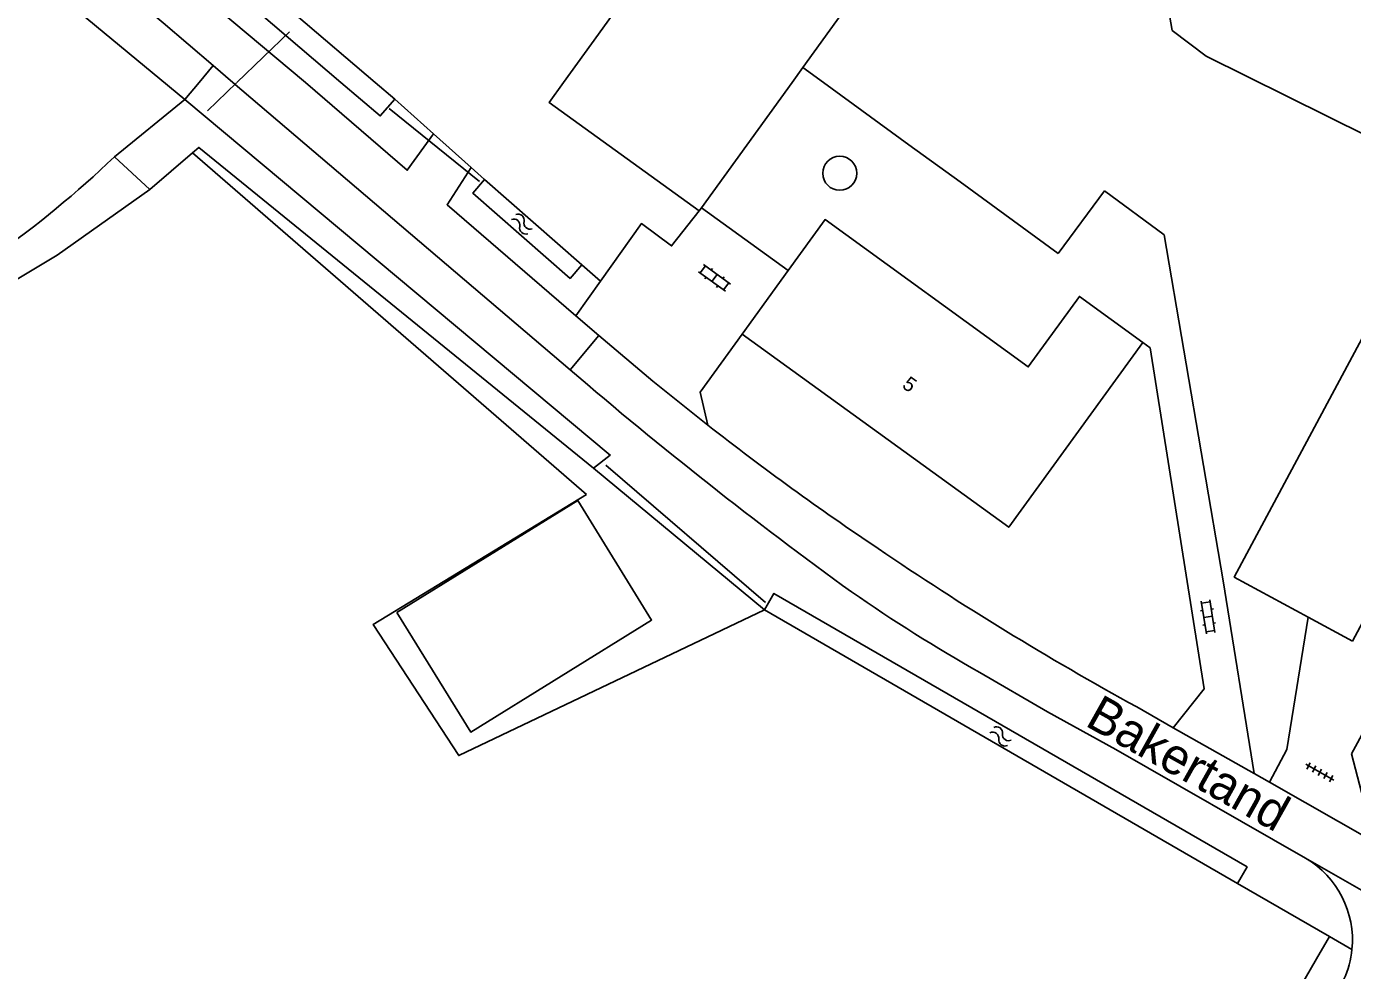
# Model space of a CAD drawing. Extents: x 132994 to 136000, y 393499 to 395512.
# Drawn here: x 133385.4 to 133477.3, y 393938.5 to 394003.9 of the extents above; entities that cross this region are included whole.
import ezdxf

# ---------------------------------------------------------------- set-up
doc = ezdxf.new("R2010")
doc.units = 0
for name, color, linetype in [('gg-afsc-erfafscheiding', 7, 'Continuous'), ('gg-anno-huisnummerreeks BGT', 7, 'Continuous'), ('gg-anno-openbare ruimte label', 7, 'Continuous'), ('gg-bbg-bijgebouw', 7, 'Continuous'), ('gg-bbg-hoofdgebouw', 7, 'Continuous'), ('gg-bbg-open loods', 7, 'Continuous'), ('gg-bbg-overig bouwwerk', 7, 'Continuous'), ('gg-knt-bronhoudergrens', 7, 'Continuous'), ('gg-knt-onverhard', 7, 'Continuous'), ('gg-knt-verharding', 7, 'Continuous'), ('gg-kntw-bovenkant insteek waterloop', 7, 'Continuous'), ('gg-kwrk-duiker nz buis', 7, 'Continuous'), ('gt-grn-groengrens', 7, 'Continuous'), ('gt-grn-vlakafsluiter', 7, 'Continuous'), ('gt-grn-weggrens', 7, 'Continuous'), ('gt-symb-klinker verharding', 7, 'Continuous'), ('gt-symb-tegel verharding', 7, 'Continuous'), ('gt-symb-watersymbool', 7, 'Continuous'), ('gx-grn-maaiveld', 7, 'Continuous')]:
    doc.layers.add(name, color=color, linetype=linetype)

# ---------------------------------------------------------------- blocks, each defined once
blk = doc.blocks.new('gt0-KL1')
at = {"layer": 'gt-symb-klinker verharding'}
for p, q in [((-1.15, 0.3), (1.15, 0.3)), ((-1, -0.3), (-1, 0.3)), ((-0.5, 0.3), (-0.5, 0.45)), ((0, -0.3), (0, 0.3)), ((0.5, 0.3), (0.5, 0.45)), ((1, -0.3), (1, 0.3)), ((-1.15, -0.3), (1.15, -0.3)), ((-0.5, -0.45), (-0.5, -0.3)), ((0.5, -0.45), (0.5, -0.3))]:
    blk.add_line(p, q, dxfattribs=at)
blk = doc.blocks.new('gt0-WA')
at = {"layer": 'gt-symb-watersymbool'}
for centre, start, end in [((-0.323, 0.022), 28.07249, 151.92751), ((0.427, 0.422), 208.07248, 331.92751), ((-0.323, -0.428), 28.07249, 151.92751), ((0.427, -0.028), 208.07248, 331.92751)]:
    blk.add_arc(centre, 0.425, start, end, dxfattribs=at)
blk = doc.blocks.new('gt0-TEG1')
at = {"layer": 'gt-symb-tegel verharding'}
for p, q in [((-1.125, 0), (1.125, 0)), ((-0.9, -0.25), (-0.9, 0.25)), ((-0.45, -0.25), (-0.45, 0.25)), ((0, -0.25), (0, 0.25)), ((0.45, -0.25), (0.45, 0.25)), ((0.9, -0.25), (0.9, 0.25))]:
    blk.add_line(p, q, dxfattribs=at)

msp = doc.modelspace()

# ---------------------------------------------------------------- linework, layer by layer
at = {"layer": 'gg-afsc-erfafscheiding'}
msp.add_line((133432.158, 393991.313), (133438.169, 393986.973), dxfattribs=at)
at = {"layer": 'gg-bbg-bijgebouw'}
for p, q in [((133432.012, 393991.11), (133432.158, 393991.313)), ((133474.192, 393962.96), (133477.261, 393961.3))]:
    msp.add_line(p, q, dxfattribs=at)
for points in [[(133439.191, 394001.044), (133456.2, 394024.596), (133445.8, 394032.107), (133424.541, 394002.671), (133422.609, 394000), (133421.611, 393998.62), (133432.012, 393991.11)], [(133439.191, 394001.044), (133438.437, 394000), (133432.158, 393991.313)], [(133477.261, 393961.3), (133483.035, 393972.074), (133484.568, 393971.258), (133488.366, 393978.39), (133478.613, 393983.583), (133469.072, 393965.73), (133474.192, 393962.96)]]:
    msp.add_lwpolyline(points, dxfattribs=at)
at = {"layer": 'gg-bbg-hoofdgebouw'}
for p, q in [((133434.971, 393982.56), (133438.169, 393986.973)), ((133462.735, 393981.981), (133456.382, 393973.23))]:
    msp.add_line(p, q, dxfattribs=at)
for points in [[(133462.735, 393981.981), (133458.343, 393985.169), (133454.797, 393980.284), (133440.724, 393990.5), (133438.169, 393986.973)], [(133434.971, 393982.56), (133453.452, 393969.18), (133456.382, 393973.23)]]:
    msp.add_lwpolyline(points, dxfattribs=at)
at = {"layer": 'gg-bbg-open loods'}
msp.add_lwpolyline([(133411.054, 393963.264), (133416.177, 393954.992), (133428.71, 393962.754), (133423.587, 393971.026), (133411.054, 393963.264)], dxfattribs=at)
at = {"layer": 'gg-bbg-overig bouwwerk'}
for start, end in [(0, 180), (180, 0)]:
    msp.add_arc((133441.741, 393993.706), 1.178, start, end, dxfattribs=at)
at = {"layer": 'gg-knt-bronhoudergrens'}
msp.add_line((133424.207, 393971.441), (133396.912, 393995.123), dxfattribs=at)
at = {"layer": 'gg-knt-onverhard'}
for p, q in [((133404.726, 394000), (133372.779, 394026.8)), ((133398.332, 394001.165), (133399.699, 394000)), ((133423.075, 393980.077), (133399.699, 394000))]:
    msp.add_line(p, q, dxfattribs=at)
msp.add_lwpolyline([(133371.034, 394023.903), (133394.863, 394004.122), (133398.332, 394001.165)], dxfattribs=at)
at = {"layer": 'gg-knt-verharding'}
for p, q in [((133440.622, 394000), (133439.191, 394001.044)), ((133446.537, 393995.683), (133440.622, 394000)), ((133446.537, 393995.683), (133450.071, 393993.104)), ((133450.071, 393993.104), (133456.869, 393988.143)), ((133456.869, 393988.143), (133460.088, 393992.491)), ((133423.463, 393983.831), (133425.168, 393986.23)), ((133423.463, 393983.831), (133425.05, 393982.462)), ((133423.075, 393980.077), (133425.05, 393982.462)), ((133464.844, 393955.294), (133462.312, 393956.73)), ((133464.844, 393955.294), (133470.439, 393952.121)), ((133470.439, 393952.121), (133471.506, 393951.516)), ((133471.506, 393951.516), (133478.77, 393947.397))]:
    msp.add_line(p, q, dxfattribs=at)
for points in [[(133470.439, 393952.121), (133468.298, 393965.469), (133464.203, 393989.438), (133460.088, 393992.491)], [(133425.168, 393986.23), (133428.006, 393990.224), (133430.091, 393988.669), (133432.012, 393991.11)], [(133425.05, 393982.462), (133428.787, 393979.313), (133432.6, 393976.257)], [(133432.6, 393976.257), (133432.061, 393978.542), (133434.971, 393982.56)], [(133464.844, 393955.294), (133466.993, 393957.988), (133463.253, 393981.605), (133462.735, 393981.981)], [(133474.192, 393962.96), (133472.722, 393953.783), (133471.506, 393951.516)], [(133451.441, 393959.12), (133456.126, 393956.397), (133460.872, 393953.78), (133474.012, 393946.259)]]:
    msp.add_lwpolyline(points, dxfattribs=at)
for centre, radius, start, end in [((133620.764, 394210.552), 303.644, 229.37885, 234.06428), ((133555.774, 394133.776), 199.96, 231.97584, 236.15266), ((133569.807, 394152.292), 223.158, 235.8081, 241.20347), ((133508.049, 394059.067), 114.865, 235.24112, 240.47359)]:
    msp.add_arc(centre, radius, start, end, dxfattribs=at)
at = {"layer": 'gg-kntw-bovenkant insteek waterloop'}
for p, q in [((133404.09, 394004.665), (133409.556, 394000)), ((133409.556, 394000), (133410.911, 393998.844)), ((133391.495, 393994.849), (133396.381, 393998.814)), ((133396.912, 393995.123), (133393.95, 393992.578)), ((133417.136, 393993.266), (133423.88, 393987.358)), ((133469.302, 393944.51), (133436.528, 393963.46))]:
    msp.add_line(p, q, dxfattribs=at)
for points in [[(133407.189, 394000), (133374.968, 394027.497), (133375.966, 394028.666)], [(133410.911, 393998.844), (133409.913, 393997.675), (133407.189, 394000)], [(133396.381, 393998.814), (133425.84, 393974.181), (133424.672, 393973.27)], [(133424.672, 393973.27), (133397.351, 393995.5), (133396.912, 393995.123)], [(133393.95, 393992.578), (133387.52, 393988.04), (133377.272, 393981.895), (133347.107, 393964.821), (133314.233, 393946.631), (133294.762, 393935.857), (133283.645, 393929.706)], [(133423.88, 393987.358), (133423.058, 393986.42), (133416.315, 393992.329), (133417.136, 393993.266)], [(133436.528, 393963.46), (133437.183, 393964.594), (133469.958, 393945.645), (133469.302, 393944.51)]]:
    msp.add_lwpolyline(points, dxfattribs=at)
msp.add_arc((133342.428, 394045.971), 70.859, 296.37678, 313.82476, dxfattribs=at)
at = {"layer": 'gg-kwrk-duiker nz buis'}
for p, q in [((133403.618, 394003.516), (133399.985, 394000)), ((133399.951, 393999.966), (133397.947, 393998.027)), ((133416.776, 393993.125), (133410.519, 393998.204)), ((133425.536, 393973.491), (133436.586, 393963.957))]:
    msp.add_line(p, q, dxfattribs=at)
at = {"layer": 'gt-grn-groengrens'}
for p, q in [((133393.95, 393992.578), (133391.495, 393994.849)), ((133423.88, 393987.358), (133425.168, 393986.23)), ((133475.659, 393940.834), (133469.302, 393944.51))]:
    msp.add_line(p, q, dxfattribs=at)
msp.add_lwpolyline([(133371.034, 394023.903), (133368.795, 394021.602), (133396.381, 393998.814)], dxfattribs=at)
at = {"layer": 'gt-grn-vlakafsluiter'}
for p, q in [((133397.366, 394000), (133398.332, 394001.165)), ((133396.381, 393998.814), (133397.366, 394000)), ((133424.672, 393973.27), (133436.528, 393963.46))]:
    msp.add_line(p, q, dxfattribs=at)
at = {"layer": 'gt-grn-weggrens'}
msp.add_line((133490.972, 393936.52), (133474.012, 393946.259), dxfattribs=at)
at = {"layer": 'gx-grn-maaiveld'}
for p, q in [((133413.599, 393996.436), (133410.911, 393998.844)), ((133416.2, 393994.105), (133413.599, 393996.436)), ((133417.136, 393993.266), (133416.2, 393994.105)), ((133474.769, 393939.288), (133475.659, 393940.834)), ((133477.223, 393939.93), (133475.659, 393940.834))]:
    msp.add_line(p, q, dxfattribs=at)
for points in [[(133431.863, 394118.012), (133430.946, 394118.325), (133428.633, 394118.734), (133427.176, 394121.349), (133432.091, 394124.53), (133447.156, 394082.632), (133454.473, 394061.125), (133457.266, 394047.736), (133461.578, 394022.026), (133464.761, 394003.605), (133467.127, 394001.819), (133483.928, 393993.484), (133489.484, 393991.632), (133494.245, 393990.585), (133500.703, 393990.199), (133507.894, 393990.519), (133541.21, 393993.617), (133537.395, 393955.594), (133530.886, 393921.566)], [(133404.726, 394000), (133411.777, 393993.916), (133413.599, 393996.436)], [(133416.2, 393994.105), (133414.542, 393991.529), (133423.463, 393983.831)], [(133436.528, 393963.46), (133415.346, 393953.365), (133409.413, 393962.442), (133424.207, 393971.441)], [(133479.172, 393957.14), (133477.19, 393953.493), (133478.155, 393949.77)], [(133408.217, 393895.164), (133433.048, 393906.79), (133452.279, 393917.593), (133464.11, 393927.498), (133472.255, 393934.923), (133474.769, 393939.288)]]:
    msp.add_lwpolyline(points, dxfattribs=at)
for centre, radius, start, end in [((133470.665, 393940.582), 6.59, 354.32351, 59.47815), ((133470.678, 393940.576), 6.577, 335.65436, 354.36195)]:
    msp.add_arc(centre, radius, start, end, dxfattribs=at)

# ---------------------------------------------------------------- block references
at = {"layer": 'gt-symb-klinker verharding'}
for p, rotation in [((133433.065, 393986.456), -35.96415629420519), ((133467.256, 393962.973), -80.90519502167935)]:
    msp.add_blockref('gt0-KL1', p, dxfattribs=dict(at, rotation=rotation))
at = {"layer": 'gt-symb-tegel verharding', "rotation": -29.538782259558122}
msp.add_blockref('gt0-TEG1', (133474.997, 393952.203), dxfattribs=at)
at = {"layer": 'gt-symb-watersymbool'}
for p, rotation in [((133419.759, 393990.148), 138.7709507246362), ((133452.926, 393954.656), 144.19589409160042)]:
    msp.add_blockref('gt0-WA', p, dxfattribs=dict(at, rotation=rotation))

# ---------------------------------------------------------------- texts
at = {"layer": 'gg-anno-huisnummerreeks BGT'}
msp.add_text('5', height=1, rotation=324.1, dxfattribs=at).set_placement((133445.995, 393978.9))
at = {"layer": 'gg-anno-openbare ruimte label'}
msp.add_text('Bakertand', height=2.5, rotation=330.7, dxfattribs=at).set_placement((133458.65, 393955.48))

doc.saveas('drawing.dxf')
